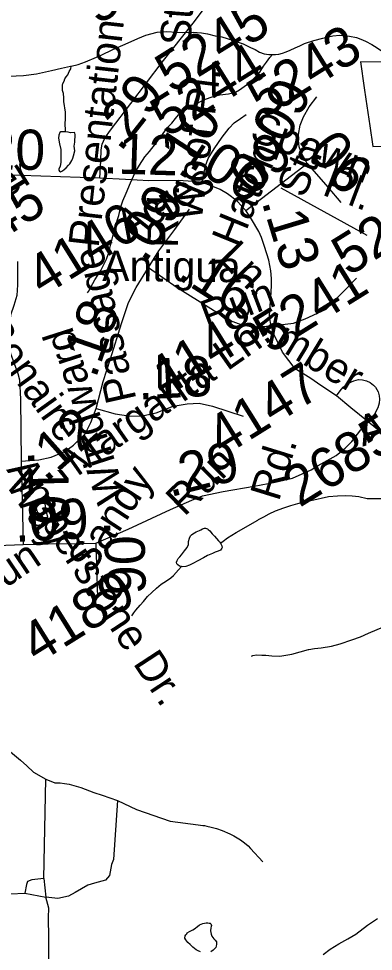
# Model space of a CAD drawing. Extents: x 2001466 to 31450019, y -30647475 to 847247.
# Drawn here: x 2164395 to 2166604, y 729877 to 735693 of the extents above; entities that cross this region are included whole.
import ezdxf

# ---------------------------------------------------------------- set-up
doc = ezdxf.new("R2010")
doc.units = 0
for name, color, linetype in [('Exist Boundary Political City Limit New', 7, 'Continuous'), ('Exist Hydrographic Misc Water Feature', 7, 'Continuous'), ('Exist Road Non-System Type 51', 7, 'Continuous'), ('Exist Road Non-System Type 51 Label', 7, 'Continuous'), ('Exist Road Secondary Mileage Hundredths English Label', 7, 'Continuous'), ('Exist Road Secondary Type 51 Attributed', 7, 'Continuous'), ('Exist Road Secondary Type 51 Label', 7, 'Continuous'), ('Exist Road Secondary Type 51 Number Label', 7, 'Continuous'), ('Map Preparation Boundary City Limit Buffer Line', 7, 'Continuous')]:
    doc.layers.add(name, color=color, linetype=linetype)

msp = doc.modelspace()

# ---------------------------------------------------------------- linework, layer by layer
at = {"layer": 'Exist Boundary Political City Limit New'}
msp.add_lwpolyline([(2166981.8, 735417.1), (2166523.8, 735423.6), (2166547.2, 735260.8), (2166557.2, 735191.3), (2166581.2, 735023.7), (2166599.5, 734896.4), (2166661, 734898.6)], dxfattribs=at)
at = {"layer": 'Exist Hydrographic Misc Water Feature'}
for points in [[(2164722.5, 735397.5), (2164764.6, 735407.8), (2164810.7, 735424.3), (2164878.4, 735452.6), (2164908.3, 735464.7), (2164981.9, 735501.1), (2165058, 735533.4), (2165137.6, 735570), (2165187.2, 735590.1), (2165257.5, 735608.7), (2165317.2, 735613), (2165377.5, 735609.2), (2165417.5, 735607.6), (2165481.2, 735608.1), (2165533.3, 735604.3), (2165571.5, 735598.5), (2165617.6, 735586.7), (2165659.6, 735578.7), (2165725.7, 735559.4), (2165793.5, 735535.7), (2165837.6, 735514.1), (2165868, 735500.1), (2165893.8, 735484.1), (2165924.1, 735472.6), (2165952, 735468.8), (2165975.8, 735468.8)], [(2165975.8, 735468.8), (2165994.1, 735468.9), (2166015.6, 735470.9), (2166037.9, 735476.9), (2166061.7, 735485.4), (2166085.5, 735497.3), (2166117.5, 735511.5), (2166145.6, 735523.9), (2166175.5, 735537.6), (2166233.4, 735556), (2166289.3, 735570.3), (2166351.3, 735584.9), (2166395.4, 735589.1), (2166432.9, 735585.5), (2166455, 735583.3), (2166499.3, 735575.4), (2166525.4, 735565.9), (2166555.3, 735552), (2166593.6, 735532.4), (2166627.3, 735510.2), (2166661.5, 735488.5), (2166685.3, 735470.7), (2166705.4, 735461.1)], [(2164822.6, 733982.5), (2164828.6, 733992.5), (2164868.1, 734064.9), (2164906.1, 734123.2), (2164921.6, 734151.3), (2164941.3, 734193.3), (2164953.4, 734229.2), (2164967, 734277.5), (2164982.5, 734343.3), (2164998.1, 734401.4), (2165017.8, 734465.7), (2165029.7, 734513.8), (2165043.2, 734557.6), (2165063.1, 734605.7), (2165090.6, 734670.1), (2165120.3, 734734.2), (2165148, 734780.3), (2165179.8, 734830.6), (2165209.5, 734864.7), (2165247.5, 734912.9), (2165277, 734953.1), (2165320.7, 735013.4), (2165348.8, 735041.2), (2165372.4, 735071.3), (2165390.2, 735093.7), (2165427.9, 735121.7), (2165471.8, 735147.9), (2165508.1, 735166), (2165545.8, 735186.2), (2165611.6, 735208.7), (2165647.3, 735217.1), (2165701.5, 735225.2), (2165745.3, 735235.6), (2165771, 735249.5), (2165813, 735279.7), (2165845, 735306.1), (2165868.6, 735328), (2165896.5, 735360.3), (2165920.5, 735396.5), (2165937.9, 735422.6), (2165958.4, 735450.8), (2165975.8, 735468.8)], [(2164333.1, 735333.4), (2164425.2, 735337.8), (2164505.2, 735348.4), (2164598.7, 735369.2), (2164660.6, 735383.3), (2164716.6, 735397.6), (2164722.5, 735397.5)], [(2164686.9, 734987.5), (2164686.9, 735001.7), (2164684.8, 735033.6), (2164686.9, 735073.5), (2164686.5, 735109.7), (2164675.8, 735175.4), (2164676, 735199.3), (2164673.5, 735225.6), (2164667.4, 735245.2), (2164667.4, 735267.5), (2164667.2, 735277.2), (2164669.6, 735289.5), (2164677.4, 735303.3), (2164681.1, 735317.3), (2164691.2, 735329.6), (2164701.2, 735343.5), (2164708.8, 735363.5), (2164718.6, 735379.8), (2164722.5, 735397.5)], [(2164686.9, 734987.5), (2164672.9, 734987.6), (2164657.1, 734987.6), (2164651, 734983.2), (2164645, 734965.5), (2164643.4, 734947.5), (2164649.5, 734913.2), (2164657.5, 734877.5), (2164657.9, 734849.5), (2164657.9, 734821.5), (2164657.9, 734795.6), (2164652.6, 734773.6), (2164644.4, 734755.4), (2164644.4, 734747.3), (2164648.5, 734741.4), (2164654.7, 734737.2), (2164668.4, 734743.7), (2164678.2, 734751.5), (2164690.3, 734763.5), (2164704.1, 734779.6), (2164714.1, 734787.9), (2164725.8, 734808), (2164731.6, 734822.1), (2164735.9, 734837.7), (2164743.9, 734869.8), (2164739.6, 734898), (2164743.5, 734923.8), (2164747.4, 734969.9), (2164745.1, 734979.9), (2164742.8, 734983.9), (2164717, 734981.7), (2164703.3, 734985.5), (2164686.9, 734987.5)], [(2165651.4, 732421.6), (2165669.3, 732436), (2165695.1, 732456), (2165748.8, 732488.4), (2165884.6, 732565.3), (2165888.1, 732569.2), (2165922.1, 732587.2), (2165954.1, 732605.5), (2165994.1, 732623.8), (2166045.9, 732641.9), (2166089.6, 732656.4), (2166133.7, 732670.4), (2166169.8, 732680.8), (2166213.7, 732689.1), (2166323.6, 732713.5), (2166381.2, 732717.7), (2166429.2, 732720.2), (2166471.4, 732718.3), (2166513.5, 732712.8), (2166565.3, 732700.9), (2166665.4, 732701.6)], [(2164576.5, 732583.8), (2164564.7, 732629.8), (2164562.4, 732651.7), (2164560.1, 732669.4), (2164558.1, 732677.4), (2164548, 732681.3), (2164536.1, 732683.6), (2164527.9, 732683.2), (2164522.2, 732681.2), (2164518.1, 732679.4), (2164516.1, 732675.2), (2164512.2, 732669.3), (2164506.4, 732655.2), (2164504.4, 732645.4), (2164506.2, 732631.3), (2164514.4, 732609.4), (2164524.7, 732591.2), (2164538.6, 732585.5), (2164558.7, 732583.6), (2164576.5, 732583.8)], [(2165408, 732276.3), (2165396.1, 732278.6), (2165386.3, 732286.5), (2165379.9, 732294.4), (2165378.3, 732304.4), (2165381.6, 732314.4), (2165387.9, 732326.4), (2165398, 732338.3), (2165409.7, 732350.3), (2165415.6, 732358.3), (2165427.3, 732374.4), (2165443.5, 732394.7), (2165451.5, 732414.6), (2165453.1, 732432.6), (2165459.1, 732452.8), (2165465, 732468.9), (2165471.2, 732474.9), (2165478.6, 732481.1), (2165489, 732486.8), (2165501.1, 732493.1), (2165520.6, 732501), (2165529, 732505), (2165538.9, 732511.2), (2165544.8, 732513.2), (2165551, 732515.1), (2165554.8, 732515.3), (2165559.2, 732515.1), (2165564.7, 732513.5), (2165570.8, 732511.3), (2165574.7, 732507.5), (2165585, 732499.5), (2165600.8, 732481.7), (2165615.1, 732465.7), (2165627.2, 732451.7), (2165639.3, 732437.7), (2165647.1, 732428), (2165651.4, 732421.6)], [(2165651.4, 732421.6), (2165653.5, 732417.7), (2165659.4, 732405.9), (2165661.3, 732395.9), (2165659.2, 732392.1), (2165651.4, 732379.9), (2165637.7, 732371.8), (2165617.6, 732365.5), (2165601.6, 732357.4), (2165571.7, 732345.3), (2165545.8, 732331.3), (2165509.7, 732313.3), (2165480, 732295.1), (2165457.9, 732285), (2165436.1, 732276.6), (2165416.2, 732274.7), (2165408, 732276.3)], [(2165098.4, 731968.6), (2165111.9, 731988.9), (2165124, 732004.9), (2165151.5, 732035.2), (2165171.2, 732059.4), (2165197.4, 732089.5), (2165223.1, 732115.7), (2165253, 732141.6), (2165282.7, 732167.9), (2165314.7, 732187.8), (2165342.8, 732206.3), (2165358.2, 732220.2), (2165390.2, 732256.3), (2165408, 732276.3)], [(2165845.2, 731719), (2165853, 731723.1), (2165875.1, 731725.4), (2165909.2, 731723.5), (2165933, 731723.6), (2165971.1, 731719.8), (2166020.9, 731718), (2166097, 731730.4), (2166199.1, 731759.2), (2166202.8, 731759), (2166237.1, 731765.2), (2166278.5, 731769.5), (2166342.9, 731780.1), (2166396.6, 731794.2), (2166470.4, 731818.8), (2166524.3, 731839), (2166574.4, 731861.1), (2166667.7, 731901.7)], [(2166291.8, 729858.2), (2166335.3, 729890.5), (2166389.2, 729925), (2166444.8, 729955.1), (2166494.8, 729985.3), (2166566.4, 730039.8), (2166630.3, 730082)], [(2165527.6, 729873.9), (2165511.8, 729880), (2165499.9, 729887.9), (2165479.4, 729903.5), (2165463.4, 729919.7), (2165447.4, 729933.5), (2165435.3, 729949.5), (2165429.4, 729959.4), (2165431.2, 729973.3), (2165435.1, 729981.2), (2165441, 729987.2), (2165445.1, 729993.5), (2165459.3, 730001.5), (2165478.8, 730011.5), (2165495, 730021.7), (2165501.1, 730025.6), (2165508.9, 730031.7), (2165520.6, 730043.7), (2165530.7, 730047.9), (2165540.7, 730052.1), (2165552.6, 730053.9), (2165562.6, 730056), (2165572.9, 730056.1), (2165580.7, 730054.1), (2165586.6, 730052.4), (2165590.7, 730048.2), (2165595, 730038.2), (2165592.8, 730032.4), (2165590.9, 730024.2), (2165588.9, 730006.2), (2165591.1, 729994.1), (2165593.2, 729984.1), (2165597.3, 729972.5), (2165609.2, 729954.5), (2165619.2, 729946.5), (2165627.2, 729936.3), (2165627.2, 729928.6), (2165627.6, 729922.5), (2165625.6, 729910.2), (2165621.7, 729902.3), (2165617.6, 729896.4), (2165605.5, 729884.5), (2165591.6, 729874.4)]]:
    msp.add_lwpolyline(points, dxfattribs=at)
at = {"layer": 'Exist Road Non-System Type 51'}
for p, q in [((2164551.3, 730332.6), (2164564.7, 730951.4)), ((2164551.3, 730332.6), (2164564.7, 730215.9)), ((2164432.5, 730239.4), (2164564.7, 730215.9))]:
    msp.add_line(p, q, dxfattribs=at)
for points in [[(2165967.6, 733776.8), (2166105.5, 733794.7), (2166178.5, 733820.4), (2166309.5, 733880.6), (2166498.4, 734073.9)], [(2166373.9, 733341.5), (2166283.7, 733401.6), (2166208.6, 733453.2), (2166116.2, 733509), (2166036.8, 733613.2), (2165986.8, 733721.9), (2165967.6, 733776.8)], [(2166373.9, 733341.5), (2166396.4, 733371.7), (2166416, 733394.2), (2166449.3, 733420.6), (2166482.7, 733435.3), (2166512, 733442.1), (2166536.5, 733441.2), (2166561, 733434.3), (2166583.9, 733424.8), (2166605.5, 733408.4), (2166617.9, 733394.2), (2166633.5, 733365.8), (2166639.4, 733340.3), (2166641.4, 733319.8), (2166639.4, 733295.3), (2166630.6, 733265.9), (2166610, 733227.7), (2166570.8, 733179.7)], [(2166570.8, 733179.7), (2166464, 733265.9), (2166373.9, 733341.5)], [(2166261, 732906), (2166372.9, 732969.8), (2166428.5, 733015.4), (2166470.1, 733057.1), (2166525.7, 733128.4), (2166570.8, 733179.7)], [(2167160.3, 733149.4), (2167116.9, 733134.7), (2166908.7, 733062.4), (2166865.1, 733052.5), (2166811.5, 733047.5), (2166762.1, 733054.8), (2166714.6, 733069.9), (2166680.3, 733090.1), (2166570.8, 733179.7)], [(2164171.9, 731362), (2164243.7, 731294.7), (2164286.3, 731184.7), (2164344.2, 731121.5), (2164405.7, 731069.4), (2164445.7, 731033.8), (2164487.1, 730994.7), (2164564.7, 730951.4)], [(2164564.7, 730951.4), (2164620.3, 730928), (2164652.6, 730928), (2164680.8, 730923.9), (2164709.1, 730919.9), (2164781.7, 730899.7)], [(2164781.7, 730899.7), (2164862.4, 730867.4), (2164914.8, 730851.3), (2165010.3, 730818.4)], [(2165010.3, 730818.4), (2164985, 730450.5), (2164973.5, 730418.4), (2164959.7, 730349.4), (2164934.4, 730321.8), (2164867.8, 730303.4), (2164826.4, 730289.6), (2164746, 730243.6), (2164704.6, 730220.6), (2164638, 730206.8), (2164564.7, 730215.9)], [(2165010.3, 730818.4), (2165128.2, 730762.5), (2165337.4, 730688.9), (2165513.6, 730665.6), (2165541.2, 730662.6), (2165551.7, 730661.4), (2165567.1, 730658.7), (2165593.2, 730652.7), (2165627.3, 730642.8), (2165661.3, 730630.9), (2165709.3, 730611.2), (2165734.6, 730598.4), (2165756.5, 730584.6), (2165775.9, 730571.8), (2165793.4, 730560.4), (2165811.9, 730545.9), (2165824.5, 730534.4), (2165837.6, 730519.3), (2165915.3, 730436)], [(2164551.3, 730332.6), (2164477.3, 730323.6), (2164450.4, 730312.4), (2164443.7, 730294.4), (2164432.5, 730239.4)], [(2163961.6, 730165.6), (2164158.9, 730215), (2164342.8, 730235.2), (2164432.5, 730239.4)], [(2164638.7, 729367.8), (2164598.4, 729653.9), (2164582.7, 729788.5), (2164582.7, 729961.2), (2164580.4, 730089.4), (2164582.7, 730147.7), (2164564.7, 730215.9)]]:
    msp.add_lwpolyline(points, dxfattribs=at)
at = {"layer": 'Exist Road Secondary Type 51 Attributed'}
msp.add_line((2165809.4, 734495.9), (2166190.9, 734789.3), dxfattribs=at)
for points in [[(2164899.8, 734698.4), (2164906.5, 734807.4), (2164908.8, 734874.5), (2164913.7, 734910.1), (2164931.5, 734947.7), (2164967, 734997.1), (2165093.6, 735163.3), (2165287.6, 735422.6), (2165481, 735664.2), (2165589, 735809.8), (2165680.5, 735961.1)], [(2166190.9, 734789.3), (2166156.2, 734853.9), (2166141.8, 734892.9), (2166136.6, 734934.6), (2166136.6, 734971), (2166147, 735029.5), (2166167.9, 735080.2), (2166203, 735144), (2166251.2, 735205.1)], [(2165538.3, 734670.6), (2165558.8, 734775.3), (2165574, 734821), (2165613.2, 734881.9), (2165661.1, 734953.7), (2165704.7, 735010.3), (2165737.3, 735042.9), (2165776.5, 735071.2), (2165811.4, 735095.1)], [(2166190.9, 734789.3), (2166320.9, 734641.7), (2166400.7, 734547.2)], [(2164899.8, 734698.4), (2164409.3, 734715.9), (2164143.3, 734726.3), (2164046.5, 734726.3), (2163837.9, 734730.1)], [(2165538.3, 734670.6), (2165481.8, 734676.7), (2165387.7, 734684.7), (2165206.3, 734682.6), (2165060, 734690.5), (2164899.8, 734698.4)], [(2165809.4, 734495.9), (2165754.8, 734555.5), (2165696, 734601.2), (2165650.3, 734627.3), (2165593.6, 734651.3), (2165538.3, 734670.6)], [(2165204.2, 734140.9), (2165267.5, 734244.6), (2165368, 734378.6), (2165457.9, 734504.3)], [(2165967.6, 733776.8), (2165957.5, 733830.8), (2165958.9, 733879.7), (2165965.8, 733952.3), (2165970, 734029.1), (2165970, 734073.8), (2165965.8, 734119.9), (2165951.9, 734186.2), (2165926.7, 734272.8), (2165907.1, 734328.7), (2165890.4, 734365), (2165845.6, 734443.5), (2165809.4, 734495.9)], [(2164388.1, 734179.7), (2164386.4, 734034.1), (2164382.3, 733967.1), (2164365.5, 733904.3), (2164343.5, 733843.6), (2164335.7, 733752.5), (2164333.6, 733662.4), (2164344.1, 733604.8), (2164390.1, 733480.2), (2164399, 733440.4), (2164405.3, 733321), (2164410.5, 732934.7)], [(2164876.7, 733262.4), (2164921.1, 733429.9), (2164967.2, 733572.4), (2165034.2, 733792.2), (2165079.7, 733923.1), (2165126.8, 734017.4), (2165204.2, 734140.9)], [(2165204.2, 734140.9), (2165381, 734016.3), (2165591.4, 733885.4), (2165705.9, 733812.7), (2165784.4, 733783.9), (2165854, 733770.8), (2165882, 733770.8), (2165967.6, 733776.8)], [(2164876.7, 733262.4), (2164994.9, 733228.9), (2165078.6, 733216.3), (2165156.1, 733215.3), (2165251.8, 733236.2), (2165357.5, 733276), (2165444.3, 733290.7), (2165518.6, 733295.9), (2165602.3, 733277.1), (2165792.8, 733215.3)], [(2164410.5, 732934.7), (2164520.4, 732943), (2164597.8, 732958.7), (2164682.6, 732993.3), (2164737, 733034.1), (2164809.2, 733104.3), (2164843.2, 733174.4), (2164876.7, 733262.4)], [(2164410.5, 732934.7), (2164419.4, 732601.7), (2164422.5, 732413.2)], [(2164876.2, 732422.1), (2165077.3, 732510.8), (2165339.6, 732631.8), (2165474, 732690.6), (2165540.1, 732717.2), (2165669, 732744.9), (2165860.5, 732778), (2165993.2, 732802.3), (2166100.5, 732827.9), (2166216, 732880.7), (2166261, 732906)], [(2163767.5, 732391.2), (2164098.7, 732401.7), (2164422.5, 732413.2)], [(2164422.5, 732413.2), (2164577.4, 732417.4), (2164771.7, 732420.7), (2164876.2, 732422.1)], [(2164876.2, 732422.1), (2164886.4, 732082.3)]]:
    msp.add_lwpolyline(points, dxfattribs=at)
at = {"layer": 'Exist Road Secondary Type 51 Number Label'}
msp.add_line((2166028.2, 734637.3), (2166562.3, 734342.6), dxfattribs=at)
at = {"layer": 'Map Preparation Boundary City Limit Buffer Line'}
msp.add_lwpolyline([(2166981.8, 735417.1), (2166523.8, 735423.6), (2166547.2, 735260.8), (2166557.2, 735191.3), (2166581.2, 735023.7), (2166599.5, 734896.4), (2166661, 734898.6)], dxfattribs=at)

# ---------------------------------------------------------------- texts
at = {"layer": 'Exist Road Non-System Type 51 Label'}
for s, rotation, p in [('Amber', 328.83194, (2165829.4, 733740)), ('Acres', 16.28496, (2166535.7, 733024))]:
    msp.add_text(s, height=190, rotation=rotation, dxfattribs=at).set_placement(p)
at = {"layer": 'Exist Road Secondary Mileage Hundredths English Label'}
for s, rotation, p in [('.29', 51.86135, (2165028.8, 734856.1)), ('.09', 64.03447, (2166022.5, 734819.6)), ('.10', 56.90617, (2165415.6, 734674.7)), ('.20', 359.53867, (2164094.1, 734753.6)), ('.12', 358.22303, (2164919.5, 734729.2)), ('.09', 40.70965, (2165768.1, 734517)), ('.06', 309.44987, (2166127.4, 734935.7)), ('.06', 328.69514, (2165444.3, 734776.4)), ('.09', 56.90617, (2165183.1, 734162.3)), ('.13', 286.88909, (2165906.9, 734551.1)), ('.16', 327.50141, (2165372.1, 734077.2)), ('.18', 70.73841, (2164873.8, 733444)), ('.18', 3.18118, (2165141.1, 733317)), ('.12', 41.73916, (2164564.3, 732795.6)), ('.29', 14.49111, (2165336.6, 732708.5)), ('.10', 271.41984, (2164451.7, 732999.1)), ('.09', 3.18118, (2164372.8, 732429.6)), ('.06', 271.41984, (2164925.9, 732561.3))]:
    msp.add_text(s, height=250, rotation=rotation, dxfattribs=at).set_placement(p)
at = {"layer": 'Exist Road Secondary Type 51 Label'}
for s, rotation, p in [('St.', 85.605, (2165463.3, 735518.6)), ('Presentation', 83.5984, (2164892.1, 734260.8)), ('Woof Pl.', 82.8116, (2165533.4, 734426.1)), ('Spawn', 339.31188, (2165825.9, 734939.5)), ('Hatch', 67.75999, (2165767.3, 734257)), ('St.', 67.75999, (2166173, 734568)), ('Amber', 31.91803, (2163865.8, 734290.1)), ('Acres', 31.15383, (2165073.5, 734302.2)), ('Pl.', 339.31188, (2166278.1, 734596.8)), ('Rd.', 88.82421, (2165385.8, 734262.3)), ('Passage', 102.65644, (2165128.9, 733319.2)), ('Ln.', 314.71815, (2165629.7, 734193.2)), ('Antigua', 359.41944, (2164914.9, 734058.1)), ('Run', 20.60435, (2165571.8, 733742.5)), ('Bonaire', 305.70301, (2164146, 733746.1)), ('Windward', 107.78362, (2165069.6, 732706.2)), ('Margarita Ln.', 35.09921, (2164758.6, 732834.8)), ('Rd.', 72.80029, (2166014.4, 732677.7)), ('Run', 44.46242, (2165426.3, 732584)), ('Amberstone Dr.', 303.15487, (2164315.5, 732880.1)), ('Way', 303.33787, (2164305.5, 732796)), ('Sandy', 56.91381, (2164846.9, 732222.2)), ('Run', 34.05013, (2164161.2, 732037.3))]:
    msp.add_text(s, height=190, rotation=rotation, dxfattribs=at).set_placement(p)
at = {"layer": 'Exist Road Secondary Type 51 Number Label'}
for s, p in [('5258', (2164889.1, 735651.7)), ('5245', (2165349.1, 735223)), ('5243', (2165919.9, 735064.6)), ('5244', (2165318.7, 734947.9)), ('4145', (2163951.7, 734103.9)), ('5242', (2166448.2, 734082.6)), ('4146', (2164544.7, 733956.7)), ('5241', (2165959.4, 733599.4)), ('4148', (2165298.1, 733321.4)), ('4147', (2165667.3, 732958.7)), ('2685', (2166144.3, 732641.9)), ('4189', (2164510.7, 731665.8))]:
    msp.add_text(s, height=250, rotation=31.91803, dxfattribs=at).set_placement(p)

doc.saveas('drawing.dxf')
